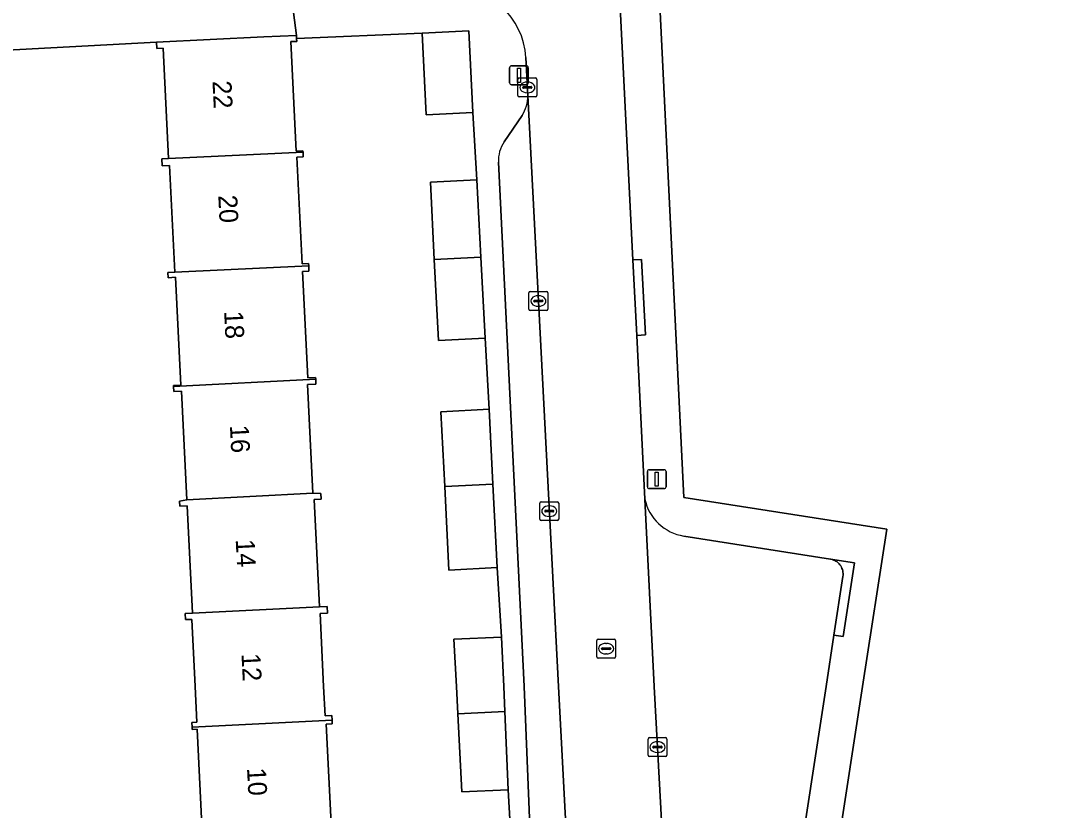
# Model space of a CAD drawing. Extents: x 161084 to 161928, y 385354 to 386522.
# Drawn here: x 161567.8 to 161622.7, y 385493.5 to 385535.2 of the extents above; entities that cross this region are included whole.
import ezdxf

# ---------------------------------------------------------------- set-up
doc = ezdxf.new("R2010")
doc.units = 0
for name, color, linetype in [('IMGEO_Erf', 7, 'Continuous'), ('IMGEO_Kolk', 7, 'Continuous'), ('IMGEO_Lichtmast', 7, 'Continuous'), ('IMGEO_Muur', 7, 'Continuous'), ('IMGEO_Pand', 7, 'Continuous'), ('IMGEO_Pand_nummerreeks', 7, 'Continuous'), ('IMGEO_Parkeervlak_open', 7, 'Continuous'), ('IMGEO_Rijbaan_lokaal_open', 7, 'Continuous'), ('IMGEO_Rioolput', 7, 'Continuous'), ('IMGEO_Voetpad_open', 7, 'Continuous')]:
    doc.layers.add(name, color=color, linetype=linetype)

msp = doc.modelspace()

# ---------------------------------------------------------------- linework, layer by layer
at = {"layer": 'IMGEO_Erf'}
for points in [[(161593.774, 385490.795), (161593.561, 385494.542), (161591.109, 385494.42), (161590.894, 385498.561), (161590.819, 385500), (161590.689, 385502.506), (161593.206, 385502.606), (161592.974, 385506.288), (161590.423, 385506.158), (161590.198, 385510.574), (161589.996, 385514.535), (161592.547, 385514.665), (161592.338, 385518.435), (161589.87, 385518.307), (161589.649, 385522.586), (161589.438, 385526.684), (161591.906, 385526.811), (161591.68, 385530.37), (161589.216, 385530.252), (161589.009, 385534.574), (161582.359, 385534.278), (161582.366, 385534.132), (161582.052, 385534.117), (161582.34, 385528.315), (161582.695, 385528.332), (161582.698, 385528.27), (161582.71, 385528.022), (161582.371, 385528.006), (161582.651, 385522.365), (161582.993, 385522.382), (161582.999, 385522.261), (161583.013, 385521.976), (161582.668, 385521.959), (161582.948, 385516.333), (161583.363, 385516.354), (161583.368, 385516.255), (161583.381, 385515.996), (161582.936, 385515.974), (161583.222, 385510.222), (161583.65, 385510.216), (161583.665, 385509.912), (161583.294, 385509.894), (161583.577, 385504.208), (161583.977, 385504.228), (161583.994, 385503.885), (161583.599, 385503.866), (161583.791, 385500), (161583.869, 385498.442), (161584.222, 385498.46), (161584.234, 385498.225), (161584.244, 385498.026), (161583.916, 385498.009), (161584.2, 385492.402)], [(161577.381, 385491.944), (161577.088, 385497.745), (161576.837, 385497.732), (161576.831, 385497.851), (161576.819, 385498.094), (161577.078, 385498.107), (161576.983, 385500), (161576.806, 385503.554), (161576.478, 385503.538), (161576.462, 385503.864), (161576.851, 385503.883), (161576.569, 385509.567), (161576.174, 385509.547), (161576.161, 385509.813), (161576.55, 385509.885), (161576.266, 385515.62), (161575.852, 385515.599), (161575.838, 385515.874), (161575.836, 385515.922), (161576.224, 385515.942), (161575.941, 385521.649), (161575.555, 385521.629), (161575.542, 385521.895), (161575.909, 385521.914), (161575.628, 385527.565), (161575.239, 385527.546), (161575.221, 385527.92), (161575.582, 385527.938), (161575.293, 385533.768), (161574.965, 385533.751), (161574.948, 385534.081), (161566.721, 385533.651)]]:
    msp.add_lwpolyline(points, dxfattribs=at)
at = {"layer": 'IMGEO_Kolk'}
for p, q in [((161594.072, 385531.269), (161594.072, 385532.121)), ((161594.147, 385532.195), (161594.999, 385532.195)), ((161595.073, 385532.121), (161595.073, 385531.269)), ((161594.331, 385531.689), (161594.331, 385531.701)), ((161594.769, 385531.652), (161594.371, 385531.652)), ((161594.374, 385531.738), (161594.772, 385531.738)), ((161594.56, 385531.975), (161594.585, 385531.975)), ((161594.815, 385531.701), (161594.815, 385531.689)), ((161594.999, 385531.195), (161594.147, 385531.195)), ((161594.583, 385531.415), (161594.558, 385531.415)), ((161594.655, 385519.968), (161594.655, 385520.82)), ((161594.73, 385520.894), (161595.582, 385520.894)), ((161595.143, 385520.674), (161595.168, 385520.674)), ((161595.656, 385520.82), (161595.656, 385519.968)), ((161594.914, 385520.388), (161594.914, 385520.4)), ((161595.352, 385520.351), (161594.954, 385520.351)), ((161594.957, 385520.437), (161595.355, 385520.437)), ((161595.166, 385520.114), (161595.141, 385520.114)), ((161595.398, 385520.4), (161595.398, 385520.388)), ((161595.582, 385519.894), (161594.73, 385519.894)), ((161595.234, 385508.853), (161595.234, 385509.705)), ((161595.309, 385509.779), (161596.161, 385509.779)), ((161595.722, 385509.559), (161595.747, 385509.559)), ((161596.235, 385509.705), (161596.235, 385508.853)), ((161595.493, 385509.273), (161595.493, 385509.285)), ((161595.931, 385509.236), (161595.533, 385509.236)), ((161595.536, 385509.322), (161595.934, 385509.322)), ((161595.745, 385508.999), (161595.72, 385508.999)), ((161595.977, 385509.285), (161595.977, 385509.273)), ((161596.161, 385508.779), (161595.309, 385508.779)), ((161600.962, 385496.37), (161600.962, 385497.222)), ((161601.037, 385497.296), (161601.889, 385497.296)), ((161601.45, 385497.076), (161601.475, 385497.076)), ((161601.963, 385497.222), (161601.963, 385496.37)), ((161601.221, 385496.79), (161601.221, 385496.802)), ((161601.659, 385496.753), (161601.261, 385496.753)), ((161601.264, 385496.839), (161601.662, 385496.839)), ((161601.473, 385496.516), (161601.448, 385496.516)), ((161601.705, 385496.802), (161601.705, 385496.79)), ((161601.889, 385496.296), (161601.037, 385496.296))]:
    msp.add_line(p, q, dxfattribs=at)
for points in [[(161594.072, 385531.269), (161594.072, 385532.121)], [(161594.147, 385532.195), (161594.999, 385532.195)], [(161595.073, 385532.121), (161595.073, 385531.269)], [(161594.999, 385531.195), (161594.147, 385531.195)], [(161594.655, 385519.968), (161594.655, 385520.82)], [(161594.73, 385520.894), (161595.582, 385520.894)], [(161595.656, 385520.82), (161595.656, 385519.968)], [(161595.582, 385519.894), (161594.73, 385519.894)], [(161595.234, 385508.853), (161595.234, 385509.705)], [(161595.309, 385509.779), (161596.161, 385509.779)], [(161596.235, 385509.705), (161596.235, 385508.853)], [(161596.161, 385508.779), (161595.309, 385508.779)], [(161600.962, 385496.37), (161600.962, 385497.222)], [(161601.037, 385497.296), (161601.889, 385497.296)], [(161601.963, 385497.222), (161601.963, 385496.37)], [(161601.889, 385496.296), (161601.037, 385496.296)]]:
    msp.add_lwpolyline(points, dxfattribs=at)
for centre, radius, start, end in [((161594.149, 385532.119), 0.0765, 91.552, 178.448), ((161594.149, 385532.119), 0.0765, 91.552, 178.448), ((161594.997, 385532.119), 0.0765, 1.552, 88.448), ((161594.997, 385532.119), 0.0765, 1.552, 88.448), ((161594.371, 385531.698), 0.0403, 85.8775, 175.7526), ((161594.368, 385531.688), 0.0366, 178.938, 274.7102), ((161594.772, 385531.695), 0.043, 264.8664, 352.4533), ((161594.776, 385531.7), 0.0386, 1.7309, 96.639), ((161594.149, 385531.271), 0.0765, 181.552, 268.448), ((161594.149, 385531.271), 0.0765, 181.552, 268.448), ((161594.997, 385531.271), 0.0765, 271.552, 358.448), ((161594.997, 385531.271), 0.0765, 271.552, 358.448), ((161594.732, 385520.818), 0.0765, 91.552, 178.448), ((161594.732, 385520.818), 0.0765, 91.552, 178.448), ((161595.58, 385520.818), 0.0765, 1.552, 88.448), ((161595.58, 385520.818), 0.0765, 1.552, 88.448), ((161594.954, 385520.397), 0.0403, 85.8775, 175.7526), ((161594.951, 385520.387), 0.0366, 178.938, 274.7102), ((161595.355, 385520.394), 0.043, 264.8664, 352.4533), ((161595.359, 385520.399), 0.0386, 1.7309, 96.639), ((161594.732, 385519.97), 0.0765, 181.552, 268.448), ((161594.732, 385519.97), 0.0765, 181.552, 268.448), ((161595.58, 385519.97), 0.0765, 271.552, 358.448), ((161595.58, 385519.97), 0.0765, 271.552, 358.448), ((161595.311, 385509.703), 0.0765, 91.552, 178.448), ((161595.311, 385509.703), 0.0765, 91.552, 178.448), ((161596.159, 385509.703), 0.0765, 1.552, 88.448), ((161596.159, 385509.703), 0.0765, 1.552, 88.448), ((161595.533, 385509.282), 0.0403, 85.8775, 175.7526), ((161595.53, 385509.272), 0.0366, 178.938, 274.7102), ((161595.934, 385509.279), 0.043, 264.8664, 352.4533), ((161595.938, 385509.284), 0.0386, 1.7309, 96.639), ((161595.311, 385508.855), 0.0765, 181.552, 268.448), ((161595.311, 385508.855), 0.0765, 181.552, 268.448), ((161596.159, 385508.855), 0.0765, 271.552, 358.448), ((161596.159, 385508.855), 0.0765, 271.552, 358.448), ((161601.039, 385497.22), 0.0765, 91.552, 178.448), ((161601.039, 385497.22), 0.0765, 91.552, 178.448), ((161601.887, 385497.22), 0.0765, 1.552, 88.448), ((161601.887, 385497.22), 0.0765, 1.552, 88.448), ((161601.039, 385496.372), 0.0765, 181.552, 268.448), ((161601.039, 385496.372), 0.0765, 181.552, 268.448), ((161601.261, 385496.799), 0.0403, 85.8775, 175.7526), ((161601.258, 385496.789), 0.0366, 178.938, 274.7102), ((161601.662, 385496.796), 0.043, 264.8664, 352.4533), ((161601.666, 385496.801), 0.0386, 1.7309, 96.639), ((161601.887, 385496.372), 0.0765, 271.552, 358.448), ((161601.887, 385496.372), 0.0765, 271.552, 358.448)]:
    msp.add_arc(centre, radius, start, end, dxfattribs=at)
for centre, major_axis, ratio, start_param, end_param in [((161594.559, 385531.695), (-0.387, 0.002), 0.722429, 4.712389, 7.853982), ((161594.584, 385531.695), (-0.39, 0.002), 0.717154, 1.570796, 4.712389), ((161595.142, 385520.394), (-0.387, 0.002), 0.722429, 4.712389, 7.853982), ((161595.167, 385520.394), (-0.39, 0.002), 0.717154, 1.570796, 4.712389), ((161595.721, 385509.279), (-0.387, 0.002), 0.722429, 4.712389, 7.853982), ((161595.746, 385509.279), (-0.39, 0.002), 0.717154, 1.570796, 4.712389), ((161601.449, 385496.796), (-0.387, 0.002), 0.722429, 4.712389, 7.853982), ((161601.474, 385496.796), (-0.39, 0.002), 0.717154, 1.570796, 4.712389)]:
    msp.add_ellipse(centre, major_axis=major_axis, ratio=ratio, start_param=start_param, end_param=end_param, dxfattribs=at)
at = {"layer": 'IMGEO_Lichtmast'}
for p, q in [((161593.635, 385531.939), (161593.635, 385532.739)), ((161593.635, 385532.739), (161593.635, 385531.939)), ((161593.735, 385532.839), (161594.525, 385532.839)), ((161594.525, 385532.839), (161593.735, 385532.839)), ((161594.625, 385532.739), (161594.625, 385531.939)), ((161594.625, 385531.939), (161594.625, 385532.739)), ((161594.525, 385531.839), (161593.735, 385531.839)), ((161593.735, 385531.839), (161594.525, 385531.839)), ((161600.926, 385510.571), (161600.926, 385511.371)), ((161600.926, 385511.371), (161600.926, 385510.571)), ((161601.026, 385511.471), (161601.816, 385511.471)), ((161601.816, 385511.471), (161601.026, 385511.471)), ((161601.916, 385511.371), (161601.916, 385510.571)), ((161601.916, 385510.571), (161601.916, 385511.371)), ((161601.816, 385510.471), (161601.026, 385510.471)), ((161601.026, 385510.471), (161601.816, 385510.471))]:
    msp.add_line(p, q, dxfattribs=at)
for points in [[(161594.055, 385532.714), (161594.205, 385532.714), (161594.205, 385531.964), (161594.055, 385531.964), (161594.055, 385532.714)], [(161601.346, 385511.346), (161601.496, 385511.346), (161601.496, 385510.596), (161601.346, 385510.596), (161601.346, 385511.346)]]:
    msp.add_lwpolyline(points, dxfattribs=at)
for centre, start, end in [((161593.735, 385532.739), 90, 180), ((161593.735, 385532.739), 90, 180), ((161594.525, 385532.739), 0, 90), ((161594.525, 385532.739), 360, 90), ((161593.735, 385531.939), 180, 270), ((161593.735, 385531.939), 180, 270), ((161594.525, 385531.939), 270, 0), ((161594.525, 385531.939), 270, 0), ((161601.026, 385511.371), 90, 180), ((161601.026, 385511.371), 90, 180), ((161601.816, 385511.371), 0, 90), ((161601.816, 385511.371), 360, 90), ((161601.026, 385510.571), 180, 270), ((161601.026, 385510.571), 180, 270), ((161601.816, 385510.571), 270, 0), ((161601.816, 385510.571), 270, 0)]:
    msp.add_arc(centre, 0.1, start, end, dxfattribs=at)
at = {"layer": 'IMGEO_Muur'}
msp.add_lwpolyline([(161589.009, 385534.574), (161582.359, 385534.278)], dxfattribs=at)
at = {"layer": 'IMGEO_Pand'}
for points in [[(161605.265, 385465.382), (161614.61, 385465.848), (161618.058, 385465.325), (161617.923, 385464.439), (161616.668, 385464.63), (161616.532, 385463.731), (161621.059, 385462.994), (161621.227, 385464.1), (161621.53, 385466.101), (161628.006, 385465.119), (161633.299, 385500), (161636.907, 385522.697), (161623.839, 385524.734), (161622.681, 385548.29), (161620.53, 385548.19), (161616.769, 385548.015), (161601.041, 385547.282), (161602.865, 385509.999), (161613.597, 385508.326), (161612.319, 385500), (161608.42, 385474.596), (161604.686, 385475.163), (161605.075, 385468.597)], [(161582.052, 385534.117), (161582.366, 385534.132), (161582.359, 385534.278), (161582.35, 385534.449), (161580.626, 385534.363), (161574.948, 385534.081), (161574.965, 385533.751), (161575.293, 385533.768), (161575.582, 385527.938), (161582.698, 385528.27), (161582.695, 385528.332), (161582.34, 385528.315)], [(161591.472, 385534.692), (161589.009, 385534.574), (161589.216, 385530.252), (161591.68, 385530.37)], [(161575.582, 385527.938), (161575.221, 385527.92), (161575.239, 385527.546), (161575.628, 385527.565), (161575.909, 385521.914), (161582.999, 385522.261), (161582.993, 385522.382), (161582.651, 385522.365), (161582.371, 385528.006), (161582.71, 385528.022), (161582.698, 385528.27)], [(161591.906, 385526.811), (161589.438, 385526.684), (161589.649, 385522.586), (161592.118, 385522.707)], [(161582.668, 385521.959), (161583.013, 385521.976), (161582.999, 385522.261), (161575.909, 385521.914), (161575.542, 385521.895), (161575.555, 385521.629), (161575.941, 385521.649), (161576.224, 385515.942), (161575.836, 385515.922), (161575.838, 385515.874), (161583.368, 385516.255), (161583.363, 385516.354), (161582.948, 385516.333)], [(161592.118, 385522.707), (161589.649, 385522.586), (161589.87, 385518.307), (161592.338, 385518.435)], [(161575.838, 385515.874), (161575.852, 385515.599), (161576.266, 385515.62), (161576.55, 385509.885), (161583.222, 385510.222), (161582.936, 385515.974), (161583.381, 385515.996), (161583.368, 385516.255)], [(161592.547, 385514.665), (161589.996, 385514.535), (161590.198, 385510.574), (161592.749, 385510.703)], [(161592.749, 385510.703), (161590.198, 385510.574), (161590.423, 385506.158), (161592.974, 385506.288)], [(161583.577, 385504.208), (161583.294, 385509.894), (161583.665, 385509.912), (161583.65, 385510.216), (161583.222, 385510.222), (161576.55, 385509.885), (161576.161, 385509.813), (161576.174, 385509.547), (161576.569, 385509.567), (161576.851, 385503.883)], [(161576.851, 385503.883), (161576.462, 385503.864), (161576.478, 385503.538), (161576.806, 385503.554), (161576.983, 385500), (161577.078, 385498.107), (161576.819, 385498.094), (161576.831, 385497.851), (161584.234, 385498.225), (161584.222, 385498.46), (161583.869, 385498.442), (161583.791, 385500), (161583.599, 385503.866), (161583.994, 385503.885), (161583.977, 385504.228), (161583.577, 385504.208)], [(161593.321, 385500), (161593.206, 385502.606), (161590.689, 385502.506), (161590.819, 385500), (161590.894, 385498.561), (161593.379, 385498.687)], [(161593.379, 385498.687), (161590.894, 385498.561), (161591.109, 385494.42), (161593.561, 385494.542)], [(161583.916, 385498.009), (161584.244, 385498.026), (161584.234, 385498.225), (161576.831, 385497.851), (161576.837, 385497.732), (161577.088, 385497.745), (161577.381, 385491.944), (161577.04, 385491.928), (161577.044, 385491.836), (161584.595, 385492.218), (161584.585, 385492.421), (161584.2, 385492.402)]]:
    msp.add_lwpolyline(points, close=True, dxfattribs=at)
at = {"layer": 'IMGEO_Parkeervlak_open'}
for points in [[(161597.838, 385469.29), (161596.219, 385500), (161594.595, 385531.27)], [(161594.293, 385530.202), (161593.344, 385528.811)], [(161593.042, 385527.739), (161594.413, 385500), (161595.065, 385483.917)], [(161600.795, 385509.915), (161601.292, 385500), (161602.647, 385475.158)], [(161607.105, 385478.665), (161610.386, 385500), (161610.803, 385502.722), (161611.279, 385505.828), (161611.286, 385505.899), (161611.287, 385505.971), (161611.282, 385506.043), (161611.27, 385506.114), (161611.252, 385506.183), (161611.228, 385506.251), (161611.197, 385506.316), (161611.162, 385506.378), (161611.12, 385506.437), (161611.074, 385506.492), (161611.023, 385506.542), (161610.967, 385506.588), (161610.908, 385506.629), (161610.845, 385506.664), (161610.78, 385506.693), (161610.712, 385506.716), (161610.642, 385506.734), (161610.613, 385506.739), (161602.856, 385507.962)]]:
    msp.add_lwpolyline(points, dxfattribs=at)
for centre, radius, start, end in [((161592.655, 385531.242), 1.94, 327.5931, 0.8281), ((161594.798, 385527.823), 1.758, 145.801, 182.7322), ((161603.241, 385510.433), 2.501, 191.9481, 261.1343)]:
    msp.add_arc(centre, radius, start, end, dxfattribs=at)
at = {"layer": 'IMGEO_Rijbaan_lokaal_open'}
msp.add_lwpolyline([(161594.493, 385533.27), (161594.595, 385531.27), (161596.219, 385500), (161597.838, 385469.29), (161597.88, 385468.494), (161598.204, 385462.35), (161598.235, 385461.758), (161603.364, 385462.015), (161603.012, 385468.475), (161602.647, 385475.158), (161601.292, 385500), (161600.795, 385509.915), (161600.36, 385518.573), (161600.16, 385522.574), (161598.765, 385550.368)], dxfattribs=at)
msp.add_arc((161590.591, 385533.069), 3.907, 2.9518, 92.498, dxfattribs=at)
at = {"layer": 'IMGEO_Rioolput'}
for p, q in [((161598.244, 385501.578), (161598.244, 385502.43)), ((161598.319, 385502.504), (161599.171, 385502.504)), ((161599.245, 385502.43), (161599.245, 385501.578)), ((161598.503, 385501.998), (161598.503, 385502.01)), ((161598.941, 385501.961), (161598.543, 385501.961)), ((161598.546, 385502.047), (161598.944, 385502.047)), ((161598.732, 385502.284), (161598.757, 385502.284)), ((161598.987, 385502.01), (161598.987, 385501.998)), ((161599.171, 385501.504), (161598.319, 385501.504)), ((161598.755, 385501.724), (161598.73, 385501.724))]:
    msp.add_line(p, q, dxfattribs=at)
for points in [[(161598.244, 385501.578), (161598.244, 385502.43)], [(161598.319, 385502.504), (161599.171, 385502.504)], [(161599.245, 385502.43), (161599.245, 385501.578)], [(161599.171, 385501.504), (161598.319, 385501.504)]]:
    msp.add_lwpolyline(points, dxfattribs=at)
for centre, radius, start, end in [((161598.321, 385502.428), 0.0765, 91.552, 178.448), ((161598.321, 385502.428), 0.0765, 91.552, 178.448), ((161599.169, 385502.428), 0.0765, 1.552, 88.448), ((161599.169, 385502.428), 0.0765, 1.552, 88.448), ((161598.543, 385502.007), 0.0403, 85.8775, 175.7526), ((161598.54, 385501.997), 0.0366, 178.938, 274.7102), ((161598.944, 385502.004), 0.043, 264.8664, 352.4533), ((161598.948, 385502.009), 0.0386, 1.7309, 96.639), ((161598.321, 385501.58), 0.0765, 181.552, 268.448), ((161598.321, 385501.58), 0.0765, 181.552, 268.448), ((161599.169, 385501.58), 0.0765, 271.552, 358.448), ((161599.169, 385501.58), 0.0765, 271.552, 358.448)]:
    msp.add_arc(centre, radius, start, end, dxfattribs=at)
for centre, major_axis, ratio, start_param, end_param in [((161598.731, 385502.004), (-0.387, 0.002), 0.722429, 4.712389, 7.853982), ((161598.756, 385502.004), (-0.39, 0.002), 0.717154, 1.570796, 4.712389)]:
    msp.add_ellipse(centre, major_axis=major_axis, ratio=ratio, start_param=start_param, end_param=end_param, dxfattribs=at)
at = {"layer": 'IMGEO_Voetpad_open'}
for points in [[(161602.647, 385475.158), (161603.012, 385468.475), (161605.075, 385468.597), (161604.686, 385475.163), (161608.42, 385474.596), (161612.319, 385500), (161613.597, 385508.326), (161602.865, 385509.999), (161601.041, 385547.282), (161600.821, 385550.397), (161616.611, 385551.103), (161616.679, 385550.17), (161616.769, 385548.015), (161620.53, 385548.19), (161622.681, 385548.29), (161620.178, 385554.521)], [(161598.765, 385550.368), (161600.16, 385522.574), (161600.624, 385522.6), (161600.822, 385518.599), (161600.36, 385518.573), (161600.795, 385509.915)], [(161566.721, 385533.651), (161574.948, 385534.081), (161580.626, 385534.363), (161582.35, 385534.449), (161582.011, 385537.029), (161580.521, 385536.476), (161566.892, 385535.749)], [(161582.011, 385537.029), (161582.35, 385534.449), (161582.359, 385534.278), (161589.009, 385534.574), (161591.472, 385534.692), (161591.68, 385530.37), (161591.906, 385526.811), (161592.118, 385522.707), (161592.338, 385518.435), (161592.547, 385514.665), (161592.749, 385510.703), (161592.974, 385506.288), (161593.206, 385502.606), (161593.321, 385500), (161593.379, 385498.687), (161593.561, 385494.542), (161593.774, 385490.795)], [(161594.595, 385531.27), (161594.493, 385533.27)], [(161593.344, 385528.811), (161594.293, 385530.202)], [(161595.065, 385483.917), (161594.413, 385500), (161593.042, 385527.739)], [(161602.856, 385507.962), (161610.613, 385506.739), (161611.894, 385506.544), (161611.297, 385502.651), (161610.803, 385502.722), (161610.386, 385500), (161607.105, 385478.665)]]:
    msp.add_lwpolyline(points, dxfattribs=at)
for points in [[(161600.36, 385518.573), (161600.822, 385518.599), (161600.624, 385522.6), (161600.16, 385522.574)], [(161611.279, 385505.828), (161610.803, 385502.722), (161611.297, 385502.651), (161611.894, 385506.544), (161610.613, 385506.739), (161610.642, 385506.734), (161610.712, 385506.716), (161610.78, 385506.693), (161610.845, 385506.664), (161610.908, 385506.629), (161610.967, 385506.588), (161611.023, 385506.542), (161611.074, 385506.492), (161611.12, 385506.437), (161611.162, 385506.378), (161611.197, 385506.316), (161611.228, 385506.251), (161611.252, 385506.183), (161611.27, 385506.114), (161611.282, 385506.043), (161611.287, 385505.971), (161611.286, 385505.899)]]:
    msp.add_lwpolyline(points, close=True, dxfattribs=at)
for centre, radius, start, end in [((161590.591, 385533.069), 3.907, 2.9518, 92.498), ((161592.655, 385531.242), 1.94, 327.5931, 0.8281), ((161594.798, 385527.823), 1.758, 145.801, 182.7322), ((161603.241, 385510.433), 2.501, 191.9481, 261.1343)]:
    msp.add_arc(centre, radius, start, end, dxfattribs=at)

# ---------------------------------------------------------------- texts
at = {"layer": 'IMGEO_Pand_nummerreeks'}
for s, rotation, p in [('22', 272.899, (161577.904, 385532.032)), ('20', 272.8999, (161578.211, 385525.985)), ('18', 272.899, (161578.521, 385519.853)), ('16', 272.8999, (161578.827, 385513.815)), ('14', 272.8999, (161579.133, 385507.773)), ('12', 272.8999, (161579.439, 385501.735)), ('10', 272.9276, (161579.732, 385495.681))]:
    msp.add_text(s, height=1, rotation=rotation, dxfattribs=at).set_placement(p)

doc.saveas('drawing.dxf')
